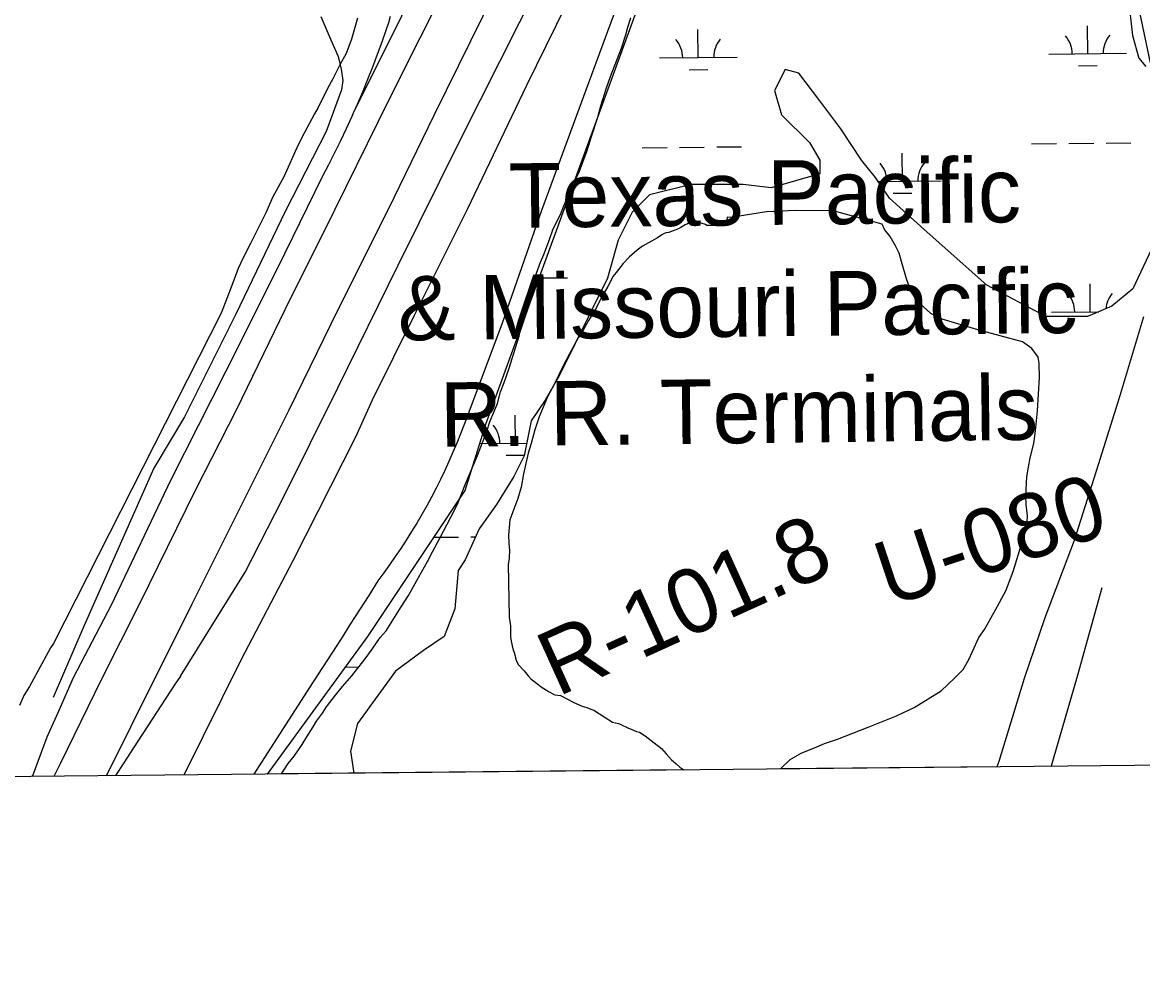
# Model space of a CAD drawing. Extents: x 3625074 to 3663148, y 511451 to 537151.
# Drawn here: x 3655884 to 3657328, y 516860 to 518099 of the extents above; entities that cross this region are included whole.
import ezdxf

# ---------------------------------------------------------------- set-up
doc = ezdxf.new("R2010")
doc.units = 0
for name, color, linetype in [('V-BLDG-IDEN', 7, 'Continuous'), ('V-GRID-FRAM', 7, 'Continuous'), ('V-RAIL-TRAK', 7, 'Continuous'), ('V-RIVR-RANG-IDEN', 7, 'Continuous'), ('V-SITE-VEGE', 7, 'Continuous'), ('V-TOPO-SHOR', 7, 'Continuous'), ('V-WETL-SWMP', 7, 'Continuous')]:
    doc.layers.add(name, color=color, linetype=linetype)

msp = doc.modelspace()

# ---------------------------------------------------------------- linework, layer by layer
at = {"layer": 'V-GRID-FRAM'}
msp.add_lwpolyline([(3629129.4, 535042.1), (3660791.6, 535359.9), (3660982, 517178), (3629304, 516860), (3629129.4, 535042.1)], dxfattribs=at)
at = {"layer": 'V-RAIL-TRAK'}
msp.add_line((3656313.8, 517564.5), (3656335.2, 517612.1), dxfattribs=at)
for points in [[(3656310.8, 517982.1), (3656372.8, 518107.1), (3656420.5, 518205.3), (3656473.2, 518311.9), (3656531.3, 518430.7), (3656594.4, 518557.1), (3656650.9, 518674.2), (3656707.5, 518787.3), (3656763.6, 518902), (3656817.1, 519009.9), (3656878.6, 519137.1), (3656943.6, 519268.3), (3656987.8, 519358.8)], [(3655986.4, 517252.6), (3656035.1, 517350), (3656107.1, 517495.8), (3656160.2, 517600.1), (3656222.5, 517728.5), (3656286.8, 517857), (3656356.8, 517999.1), (3656436.4, 518158.7), (3656512.2, 518311.4), (3656574.5, 518439.4), (3656647.3, 518584.8), (3656719.2, 518731.8), (3656791.9, 518877.3), (3656858.9, 519011.4), (3656926.6, 519147.9), (3656982.4, 519261)], [(3655992.3, 517127.9), (3656024.1, 517191.6), (3656102.6, 517349.5), (3656167.3, 517478.4), (3656227.7, 517599.2), (3656290.8, 517728.8), (3656355.8, 517858.1), (3656414.7, 517978.9), (3656477.8, 518106.9), (3656528.5, 518209.1), (3656594.4, 518338), (3656657.8, 518472), (3656729.5, 518610.2), (3656786.7, 518731.3), (3656859.4, 518877.6), (3656923.3, 519005.6), (3656979.1, 519120.3)], [(3656335.2, 517612.1), (3656389.4, 517721.2), (3656457.5, 517858.1), (3656534, 518017.6), (3656584.8, 518121), (3656657.5, 518267.3), (3656717.5, 518391.2), (3656783, 518519.7), (3656839, 518640.8)], [(3656087.6, 517256.4), (3656170.9, 517390.4), (3656219.1, 517484.2), (3656290.3, 517627.6), (3656368.4, 517785.9), (3656448.8, 517948.7), (3656550, 518149.1)], [(3656659.7, 518146.4), (3656609.9, 518011.4), (3656553, 517856.3), (3656501.8, 517709.7), (3656453.2, 517580.4), (3656448.6, 517568.4), (3656443.8, 517556.5), (3656438.8, 517544.7), (3656433.6, 517532.9), (3656428.3, 517521.3), (3656422.7, 517509.7), (3656417, 517498.3), (3656411.1, 517486.9), (3656405, 517475.6), (3656398.7, 517464.4), (3656392.2, 517453.4), (3656385.5, 517442.4), (3656378.7, 517431.5), (3656371.7, 517420.8), (3656364.5, 517410.2), (3656357.2, 517399.6), (3656349.6, 517389.3), (3656341.9, 517379), (3656330.2, 517360.3), (3656318.4, 517341.7), (3656306.5, 517323.1), (3656294.6, 517304.5), (3656282.6, 517286), (3656270.6, 517267.5), (3656258.5, 517249)], [(3655950, 517254.5), (3655998.6, 517348.3), (3656075.8, 517509.8), (3656146.3, 517648.8), (3656213.3, 517782.5), (3656270.9, 517900), (3656278.9, 517915.3), (3656286.7, 517930.8), (3656294.3, 517946.3), (3656301.7, 517961.9), (3656308.8, 517977.6), (3656310.8, 517982.1), (3656315.8, 517993.4), (3656322.5, 518009.3), (3656329.1, 518025.3), (3656335.4, 518041.4), (3656341.6, 518057.5), (3656347.5, 518073.7), (3656353.2, 518090), (3656356, 518098.4), (3656358.5, 518106.8)], [(3656166.5, 517278.3), (3656233, 517405.4), (3656313.8, 517564.5)], [(3656092.6, 517128.9), (3656166.5, 517278.3)], [(3655896.9, 517126.9), (3655916, 517178.1), (3655930, 517209.5), (3655950, 517254.5)], [(3655924.7, 517127.2), (3655933, 517143.7), (3655986.4, 517252.6)], [(3656087.6, 517256.4), (3656080.9, 517246.1), (3656027.3, 517163.8), (3656014.6, 517144.4), (3656004.1, 517128)], [(3656258.5, 517249), (3656192, 517145.2), (3656182.1, 517129.8)]]:
    msp.add_lwpolyline(points, dxfattribs=at)
at = {"layer": 'V-SITE-VEGE'}
for p, q in [((3657308.9, 518131.7), (3657314.5, 518081.8)), ((3656315.9, 518103.9), (3656307.9, 518077.2)), ((3656664, 518092.3), (3656668, 518104.7)), ((3656661.7, 518082.4), (3656664, 518092.3)), ((3656307.9, 518077.2), (3656301.2, 518058.4)), ((3656655.9, 518065.6), (3656661.7, 518082.4)), ((3657314.5, 518081.8), (3657322.9, 518052.6)), ((3656301.2, 518058.4), (3656292.9, 518044.1)), ((3656641.8, 518029.1), (3656655.9, 518065.6)), ((3656292.9, 518044.1), (3656289.9, 518037.8)), ((3657322.9, 518052.6), (3657331.6, 518041.8)), ((3656289.9, 518037.8), (3656283.9, 518026)), ((3656283.9, 518026), (3656277.1, 518013.4)), ((3656636.6, 518014.2), (3656641.8, 518029.1)), ((3656277.1, 518013.4), (3656265.1, 517988.9)), ((3656629.6, 517991.3), (3656636.6, 518014.2)), ((3656265.1, 517988.9), (3656260.6, 517981)), ((3656625.6, 517976.4), (3656629.6, 517991.3)), ((3656260.6, 517981), (3656247, 517955.8)), ((3656616.9, 517950.4), (3656625.6, 517976.4)), ((3656247, 517955.8), (3656239.5, 517940.8)), ((3656611.7, 517933.7), (3656616.9, 517950.4)), ((3656239.5, 517940.8), (3656220.8, 517899.8)), ((3656601.7, 517907), (3656611.7, 517933.7)), ((3656220.8, 517899.8), (3656206.4, 517873)), ((3656595.8, 517893.9), (3656601.7, 517907)), ((3656591.7, 517883.4), (3656595.8, 517893.9)), ((3656206.4, 517873), (3656198.2, 517854.1)), ((3656581.7, 517862.3), (3656587.6, 517875.9)), ((3656587.6, 517875.9), (3656591.7, 517883.4)), ((3656577.6, 517851.1), (3656581.7, 517862.3)), ((3656880.9, 517856.3), (3656843, 517854.4)), ((3656929, 517856), (3656880.9, 517856.3)), ((3656198.2, 517854.1), (3656177.9, 517813.9)), ((3656568.1, 517832.5), (3656577.6, 517851.1)), ((3656746.4, 517842.1), (3656741, 517838.9)), ((3656749.5, 517842.2), (3656746.4, 517842.1)), ((3656755.7, 517841), (3656749.5, 517842.2)), ((3656792.2, 517847.5), (3656791.4, 517839.9)), ((3656796.9, 517847.4), (3656792.2, 517847.5)), ((3656843, 517854.4), (3656796.9, 517847.4)), ((3656991.9, 517838.6), (3656929, 517856)), ((3656563.4, 517818.8), (3656568.1, 517832.5)), ((3656713.5, 517827.3), (3656711, 517826.6)), ((3656717.2, 517828), (3656713.5, 517827.3)), ((3656720.2, 517829.3), (3656717.2, 517828)), ((3656727.5, 517831.9), (3656720.2, 517829.3)), ((3656732.4, 517834.4), (3656727.5, 517831.9)), ((3656737.9, 517837.6), (3656732.4, 517834.4)), ((3656741, 517838.9), (3656737.9, 517837.6)), ((3656760, 517839.3), (3656755.7, 517841)), ((3656764.4, 517838.1), (3656760, 517839.3)), ((3656766.2, 517836.9), (3656764.4, 517838.1)), ((3656772.4, 517837.1), (3656766.2, 517836.9)), ((3656777.9, 517836.6), (3656772.4, 517837.1)), ((3656781, 517836.6), (3656777.9, 517836.6)), ((3656788.4, 517838.6), (3656781, 517836.6)), ((3656791.4, 517839.9), (3656788.4, 517838.6)), ((3656994.8, 517831.9), (3656991.9, 517838.6)), ((3657002.3, 517822.9), (3656994.8, 517831.9)), ((3656177.9, 517813.9), (3656168.2, 517794.2)), ((3656555.8, 517799.6), (3656563.4, 517818.8)), ((3656690.9, 517814.5), (3656683, 517810.1)), ((3656702.5, 517820.9), (3656690.9, 517814.5)), ((3656708, 517824.7), (3656702.5, 517820.9)), ((3656711, 517826.6), (3656708, 517824.7)), ((3657009.2, 517810.9), (3657002.3, 517822.9)), ((3656551.7, 517789.7), (3656555.8, 517799.6)), ((3656676.4, 517805), (3656666.1, 517796.2)), ((3656683, 517810.1), (3656676.4, 517805)), ((3657013.8, 517801.4), (3657009.2, 517810.9)), ((3657017.7, 517787.7), (3657013.8, 517801.4)), ((3656168.2, 517794.2), (3656162.2, 517781.6)), ((3656546.4, 517775.4), (3656551.7, 517789.7)), ((3656658.2, 517788), (3656649.2, 517776.2)), ((3656666.1, 517796.2), (3656658.2, 517788)), ((3657023.3, 517768), (3657017.7, 517787.7)), ((3656162.2, 517781.6), (3656154, 517759.5)), ((3656544.2, 517764.9), (3656546.4, 517775.4)), ((3656645, 517771.2), (3656640.9, 517763.1)), ((3656649.2, 517776.2), (3656645, 517771.2)), ((3656154, 517759.5), (3656147.3, 517743)), ((3656538.4, 517745.1), (3656544.2, 517764.9)), ((3656638.5, 517758.1), (3656629, 517741.9)), ((3656640.9, 517763.1), (3656638.5, 517758.1)), ((3657028.9, 517752.5), (3657023.3, 517768)), ((3656147.3, 517743), (3656139.9, 517724.1)), ((3656534.4, 517730.2), (3656538.4, 517745.1)), ((3656629, 517741.9), (3656623.6, 517731.4)), ((3657036.4, 517741.1), (3657028.9, 517752.5)), ((3657044.6, 517732.7), (3657036.4, 517741.1)), ((3656526.8, 517709.1), (3656534.4, 517730.2)), ((3656623.6, 517731.4), (3656613.5, 517714.5)), ((3657054.5, 517723.6), (3657044.6, 517732.7)), ((3656139.9, 517724.1), (3655924.1, 517298.2)), ((3656613.5, 517714.5), (3656606.9, 517702.7)), ((3657069.2, 517716.2), (3657054.5, 517723.6)), ((3657115.2, 517702.4), (3657069.2, 517716.2)), ((3657328.9, 517719.3), (3657308.1, 517650.3)), ((3656524, 517694.3), (3656526.8, 517709.1)), ((3656606.9, 517702.7), (3656600.4, 517692.1)), ((3657173, 517687.1), (3657115.2, 517702.4)), ((3656510.7, 517651.6), (3656524, 517694.3)), ((3656600.4, 517692.1), (3656589.1, 517671.6)), ((3657184.7, 517678.6), (3657173, 517687.1)), ((3656589.1, 517671.6), (3656580.8, 517656)), ((3657192.8, 517667.2), (3657184.7, 517678.6)), ((3656580.8, 517656), (3656569.5, 517633)), ((3657194.5, 517659.5), (3657192.8, 517667.2)), ((3657194.7, 517641.1), (3657194.5, 517659.5)), ((3656504.8, 517634.8), (3656510.7, 517651.6)), ((3657192.2, 517597.9), (3657194.7, 517641.1)), ((3657308.1, 517650.3), (3657298, 517616.1)), ((3656500.2, 517622.4), (3656504.8, 517634.8)), ((3656569.5, 517633), (3656560.6, 517616.2)), ((3656496.1, 517607.6), (3656500.2, 517622.4)), ((3656560.6, 517616.2), (3656550, 517590.2)), ((3657298, 517616.1), (3657270.4, 517528.3)), ((3656486.7, 517585.2), (3656496.1, 517607.6)), ((3657189.4, 517572.4), (3657192.2, 517597.9)), ((3656482.1, 517570.4), (3656486.7, 517585.2)), ((3656550, 517590.2), (3656544.2, 517573.4)), ((3656470.4, 517540.6), (3656482.1, 517570.4)), ((3656544.2, 517573.4), (3656539.6, 517556.1)), ((3657187.3, 517555.9), (3657189.4, 517572.4)), ((3656539.6, 517556.1), (3656535.6, 517543.7)), ((3657182.8, 517537.6), (3657187.3, 517555.9)), ((3656455.1, 517504), (3656470.4, 517540.6)), ((3656535.6, 517543.7), (3656529.9, 517517.1)), ((3657178.2, 517513.3), (3657182.8, 517537.6)), ((3657270.4, 517528.3), (3657239.6, 517431)), ((3656529.9, 517517.1), (3656526.6, 517499.8)), ((3657177.2, 517488.5), (3657178.2, 517513.3)), ((3656444.5, 517477.9), (3656455.1, 517504)), ((3656526.6, 517499.8), (3656522.5, 517485)), ((3656522.5, 517485), (3656512, 517457.7)), ((3657177.6, 517477.2), (3657177.2, 517488.5)), ((3656436.2, 517461.1), (3656444.5, 517477.9)), ((3657179.1, 517462.9), (3657177.6, 517477.2)), ((3656422, 517433.8), (3656436.2, 517461.1)), ((3656512, 517457.7), (3656510.5, 517438)), ((3657178.3, 517447.5), (3657179.1, 517462.9)), ((3656510.5, 517438), (3656510.7, 517427.5)), ((3657172, 517427.5), (3657178.3, 517447.5)), ((3656412.5, 517416.3), (3656422, 517433.8)), ((3656510.7, 517427.5), (3656511.5, 517418.3)), ((3657160.7, 517390.9), (3657172, 517427.5)), ((3657239.6, 517431), (3657201.7, 517331.5)), ((3656405.9, 517403.9), (3656412.5, 517416.3)), ((3656511.6, 517415.2), (3656511.1, 517411.5)), ((3656511.1, 517411.5), (3656511.1, 517407.2)), ((3656511.5, 517418.3), (3656511.6, 517415.2)), ((3656394.6, 517383.4), (3656405.9, 517403.9)), ((3656511.1, 517407.2), (3656510, 517400.4)), ((3656510, 517400.4), (3656511.4, 517332.1)), ((3656381.5, 517360.3), (3656394.6, 517383.4)), ((3657151.3, 517366.2), (3657160.7, 517390.9)), ((3657137.9, 517341.5), (3657151.3, 517366.2)), ((3656372, 517345.4), (3656381.5, 517360.3)), ((3656363.6, 517331.7), (3656372, 517345.4)), ((3657123.8, 517316.3), (3657137.9, 517341.5)), ((3656352.9, 517314.8), (3656363.6, 517331.7)), ((3656511.4, 517332.1), (3656512.8, 517321)), ((3657201.7, 517331.5), (3657174.8, 517253.2)), ((3656345.1, 517306.1), (3656352.9, 517314.8)), ((3656512.8, 517321), (3656513.1, 517306.9)), ((3657116.5, 517305.8), (3657123.8, 517316.3)), ((3655924.1, 517298.2), (3655920.3, 517292.7)), ((3656334.9, 517291.1), (3656345.1, 517306.1)), ((3656513.1, 517306.9), (3656513.8, 517301.4)), ((3656513.8, 517301.4), (3656515.9, 517291.5)), ((3657108.5, 517288.1), (3657116.5, 517305.8)), ((3655920.3, 517292.7), (3655909, 517272.2)), ((3656325.9, 517278.6), (3656334.9, 517291.1)), ((3656515.9, 517291.5), (3656517.8, 517286.7)), ((3656517.8, 517286.7), (3656520.5, 517276.9)), ((3657103.5, 517277.5), (3657108.5, 517288.1)), ((3655909, 517272.2), (3655893.1, 517243)), ((3656308.5, 517256.7), (3656325.9, 517278.6)), ((3656520.5, 517276.9), (3656523, 517271.4)), ((3656523, 517271.4), (3656530.6, 517262.9)), ((3657085.3, 517253.5), (3657096.2, 517264.6)), ((3657096.2, 517264.6), (3657103.5, 517277.5)), ((3656296.4, 517242.9), (3656308.5, 517256.7)), ((3656530.6, 517262.9), (3656535.6, 517256.8)), ((3656535.6, 517256.8), (3656539.4, 517252.6)), ((3656539.4, 517252.6), (3656548.2, 517246)), ((3657067.8, 517237.3), (3657085.3, 517253.5)), ((3657174.8, 517253.2), (3657142.1, 517146.4)), ((3655893.1, 517243), (3655885.6, 517231.1)), ((3656287.4, 517231.7), (3656296.4, 517242.9)), ((3656548.2, 517246), (3656552.5, 517242.4)), ((3656552.5, 517242.4), (3656559.4, 517238.2)), ((3656559.4, 517238.2), (3656561.9, 517236.4)), ((3656561.9, 517236.4), (3656570, 517232.3)), ((3657033.1, 517215.9), (3657067.8, 517237.3)), ((3655885.6, 517231.1), (3655880.3, 517218.5)), ((3656276, 517216.7), (3656287.4, 517231.7)), ((3656570, 517232.3), (3656577.4, 517231.2)), ((3656577.4, 517231.2), (3656594.8, 517222.3)), ((3656594.8, 517222.3), (3656605.3, 517217.6)), ((3656262.8, 517198), (3656270.6, 517208.6)), ((3656270.6, 517208.6), (3656276, 517216.7)), ((3656605.3, 517217.6), (3656611.5, 517215.8)), ((3656611.5, 517215.8), (3656616.5, 517213.5)), ((3656616.5, 517213.5), (3656620.2, 517212.3)), ((3656620.2, 517212.3), (3656633.9, 517204)), ((3657010.4, 517205.1), (3657033.1, 517215.9)), ((3656258.7, 517191.1), (3656262.8, 517198)), ((3656633.9, 517204), (3656644.5, 517196.8)), ((3656644.5, 517196.8), (3656652, 517195.1)), ((3656652, 517195.1), (3656655.1, 517193.9)), ((3656655.1, 517193.9), (3656664.4, 517189.8)), ((3656973.9, 517190.3), (3657010.4, 517205.1)), ((3656244.3, 517168), (3656250.3, 517178)), ((3656250.3, 517178), (3656258.7, 517191.1)), ((3656664.4, 517189.8), (3656669.3, 517187.4)), ((3656669.3, 517187.4), (3656675.5, 517185.1)), ((3656675.5, 517185.1), (3656679.3, 517183.9)), ((3656679.3, 517183.9), (3656686.7, 517179.1)), ((3656686.7, 517179.1), (3656694.2, 517173.1)), ((3656934.5, 517175), (3656973.9, 517190.3)), ((3656234.2, 517153.1), (3656244.3, 517168)), ((3656694.2, 517173.1), (3656707.4, 517162.9)), ((3656888.6, 517157.4), (3656904.7, 517163.7)), ((3656904.7, 517163.7), (3656917.8, 517169.4)), ((3656917.8, 517169.4), (3656934.5, 517175)), ((3656226.3, 517143.7), (3656234.2, 517153.1)), ((3656707.4, 517162.9), (3656713.7, 517156.3)), ((3656713.7, 517156.3), (3656720.6, 517148.4)), ((3656861, 517136.6), (3656873.6, 517148.8)), ((3656873.6, 517148.8), (3656888.6, 517157.4)), ((3656217.8, 517130.2), (3656226.3, 517143.7)), ((3656736.3, 517135.4), (3656217.8, 517130.2)), ((3656720.6, 517148.4), (3656726.2, 517143.6)), ((3656726.2, 517143.6), (3656731.2, 517138.8)), ((3656731.2, 517138.8), (3656736.3, 517135.4)), ((3657139.9, 517139.4), (3656861, 517136.6)), ((3657142.1, 517146.4), (3657139.9, 517139.4))]:
    msp.add_line(p, q, dxfattribs=at)
at = {"layer": 'V-TOPO-SHOR'}
for points in [[(3656268.6, 518106.4), (3656281.3, 518076.1), (3656290.9, 518054.6), (3656294.9, 518038.2), (3656296.8, 518023.8), (3656295.4, 518011.7), (3656275.6, 517958.2), (3656222.5, 517855.1), (3656158.8, 517722.8), (3656093, 517590.5), (3656053.3, 517524.2), (3655963.7, 517321.4), (3655923.7, 517228.6)], [(3657275.2, 517369.8), (3657243.2, 517255.8), (3657212.4, 517149.1), (3657209.8, 517140.1)]]:
    msp.add_lwpolyline(points, dxfattribs=at)
at = {"layer": 'V-WETL-SWMP'}
for p, q in [((3656481.4, 517580.7), (3656692, 518158.8)), ((3657323.9, 518109.5), (3657337.4, 518046.7)), ((3656755, 518053.3), (3656754.6, 518089.3)), ((3657256.8, 518058.3), (3657256.5, 518094.3)), ((3657206.8, 518057.8), (3657306.8, 518058.8)), ((3656705, 518052.8), (3656805, 518053.8)), ((3656743.1, 518037.7), (3656767.1, 518038)), ((3656866.8, 518037.8), (3656853.4, 518010.9)), ((3656884.7, 518033.3), (3656866.8, 518037.8)), ((3656911.6, 517997.4), (3656884.7, 518033.3)), ((3657245, 518042.8), (3657269, 518043)), ((3656853.4, 518010.9), (3656862.3, 517979.5)), ((3656938.5, 517961.6), (3656911.6, 517997.4)), ((3656862.3, 517979.5), (3656898.2, 517943.7)), ((3656965.4, 517921.3), (3656938.5, 517961.6)), ((3656898.2, 517943.7), (3656911.6, 517921.3)), ((3657232.6, 517942.6), (3657264.6, 517943)), ((3657280.6, 517943.1), (3657312.6, 517943.4)), ((3656682.7, 517937.1), (3656714.7, 517937.4)), ((3656730.7, 517937.6), (3656762.7, 517937.9)), ((3656778.7, 517938.1), (3656810.7, 517938.4)), ((3657018, 517894.1), (3657017.6, 517930.1)), ((3657184.6, 517942.2), (3657216.6, 517942.5)), ((3656911.6, 517921.3), (3656911.6, 517903.3)), ((3656983.3, 517898.8), (3656965.4, 517921.3)), ((3656911.6, 517903.3), (3656848.9, 517885.4)), ((3656745.8, 517889.9), (3656692, 517876.4)), ((3656813, 517889.9), (3656745.8, 517889.9)), ((3656848.9, 517885.4), (3656813, 517889.9)), ((3657001.2, 517872), (3656983.3, 517898.8)), ((3656986.7, 517893.7), (3657068, 517894.6)), ((3657382.2, 517898.8), (3657314.9, 517755.4)), ((3656692, 517876.4), (3656669.6, 517854)), ((3657046.1, 517831.6), (3657001.2, 517872)), ((3657006.2, 517878.5), (3657030.2, 517878.7)), ((3656669.6, 517854), (3656651.7, 517818.2)), ((3657126.7, 517759.9), (3657046.1, 517831.6)), ((3656651.7, 517818.2), (3656638.2, 517768.9)), ((3656554.5, 517769.3), (3656586.5, 517769.6)), ((3656638.2, 517768.9), (3656575.5, 517643.4)), ((3657202.9, 517719.6), (3657126.7, 517759.9)), ((3657260.2, 517725.7), (3657259.8, 517761.7)), ((3657314.9, 517755.4), (3657288.1, 517733)), ((3657288.1, 517733), (3657256.7, 517719.6)), ((3657256.7, 517719.6), (3657202.9, 517719.6)), ((3657210.2, 517725.2), (3657271.1, 517725.8)), ((3656575.5, 517643.4), (3656557.6, 517612)), ((3656557.6, 517612), (3656539.7, 517585.1)), ((3656519.5, 517556.4), (3656519.1, 517592.4)), ((3656539.7, 517585.1), (3656530.7, 517540.3)), ((3656454.5, 517495.5), (3656481.4, 517580.7)), ((3656473.6, 517555.9), (3656533.9, 517556.5)), ((3656507.6, 517540.8), (3656530.8, 517541)), ((3656530.7, 517540.3), (3656517.2, 517513.4)), ((3656517.2, 517513.4), (3656494.8, 517477.6)), ((3656329, 517307.3), (3656454.5, 517495.5)), ((3656494.8, 517477.6), (3656472.4, 517446.2)), ((3656472.4, 517446.2), (3656454.5, 517405.9)), ((3656414.3, 517435.2), (3656445.8, 517435.5)), ((3656461.8, 517435.7), (3656467.8, 517435.8)), ((3656454.5, 517405.9), (3656445.5, 517392.4)), ((3656445.5, 517392.4), (3656441.1, 517343.1)), ((3656441.1, 517343.1), (3656427.6, 517307.3)), ((3656199.9, 517130), (3656329, 517307.3)), ((3656427.6, 517307.3), (3656400.7, 517289.4)), ((3656400.7, 517289.4), (3656364.9, 517262.5)), ((3656300.3, 517267.9), (3656315.5, 517268.1)), ((3656364.9, 517262.5), (3656315.6, 517195.3)), ((3656315.6, 517195.3), (3656306.6, 517159.4)), ((3656306.6, 517159.4), (3656311, 517131.1)), ((3656311, 517131.1), (3656199.9, 517130))]:
    msp.add_line(p, q, dxfattribs=at)
for centre, start, end in [((3656699.7, 518053.2), 359.8032, 41.3469), ((3656810.2, 518054.3), 139.8032, 181.3469), ((3657201.6, 518058.2), 359.8032, 41.3469), ((3657312.1, 518059.4), 139.8032, 181.3469), ((3656962.8, 517894), 359.8032, 41.3469), ((3657073.2, 517895.1), 139.8032, 181.3469), ((3657204.9, 517725.6), 359.8032, 41.3469), ((3657315.4, 517726.7), 139.8032, 175.0965), ((3656464.2, 517556.3), 359.8032, 41.3469)]:
    msp.add_arc(centre, 35.2, start, end, dxfattribs=at)

# ---------------------------------------------------------------- texts
at = {"layer": 'V-BLDG-IDEN'}
for s, rotation, p in [('Texas Pacific', 0.6368, (3656511.2, 517833.9)), ('& Missouri Pacific', 0.6368, (3656368.2, 517688.8)), ('R. R. Terminals', 0.7, (3656422.4, 517551.6))]:
    msp.add_text(s, height=83, rotation=rotation, dxfattribs=at).set_placement(p)
at = {"layer": 'V-RIVR-RANG-IDEN'}
for s, rotation, p in [('U-080', 18.4543, (3657000.7, 517345.2)), ('R-101.8', 24.3864, (3656573.7, 517229.1))]:
    msp.add_text(s, height=83, rotation=rotation, dxfattribs=at).set_placement(p)

doc.saveas('drawing.dxf')
